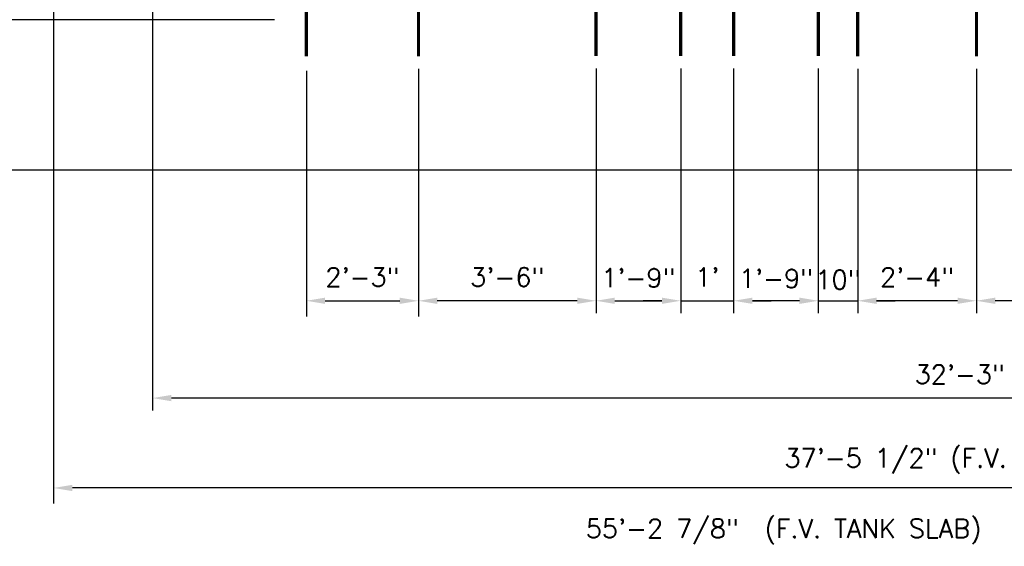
# Model space of a CAD drawing. Extents: x 1529 to 4201, y -422 to 622.
# Tile 348 of 460: x 3361 to 3597, y -284 to -158. Entities that reach past the tile are written whole.
import ezdxf

# ---------------------------------------------------------------- set-up
doc = ezdxf.new("R2010")
doc.units = 0
doc.header["$MEASUREMENT"] = 0
doc.header["$PDSIZE"] = 1
doc.linetypes.add('TANK-SLAB$0$DASHED', pattern=[0.75, 0.5, -0.25])
doc.layers.get('DEFPOINTS').update_dxf_attribs({"linetype": 'CONTINUOUS'})
for name, color, linetype in [('DIM', 3, 'CONTINUOUS'), ('REBAR', 4, 'TANK-SLAB$0$DASHED'), ('TANK-SLAB', 6, 'CONTINUOUS')]:
    doc.layers.add(name, color=color, linetype=linetype)
doc.styles.add('SIMPLEX', font='simplex')
doc.dimstyles.new('DIM48', dxfattribs={"dimscale": 48, "dimtxt": 0.09375, "dimasz": 0.09375, "dimexe": 0.0625, "dimexo": 0.0625, "dimgap": 0.0625, "dimtad": 1, "dimdec": 4, "dimzin": 3, "dimdsep": 46, "dimlunit": 4, "dimtxsty": 'SIMPLEX', "dimcen": 0, "dimclrd": 3, "dimclre": 3, "dimclrt": 3, "dimadec": 0, "dimazin": 0, "dimtfac": 1, "dimtdec": 4, "dimtofl": 0, "dimtmove": 2, "dimatfit": 3, "dimfxl": 1, "dimfrac": 2, "dimtolj": 1, "dimtzin": 3, "dimarcsym": 0})

# ---------------------------------------------------------------- blocks, each defined once
blk = doc.blocks.new('*D4')
at = {"layer": 'DEFPOINTS', "color": 0, "transparency": 16777216}
for p in [(3212.92, -194.32), (3875.82, -194.32), (3212.92, -287.32)]:
    blk.add_point(p, dxfattribs=at)
at = {"layer": 'DIM', "color": 3, "lineweight": -2, "transparency": 16777216}
for p, q in [((3212.92, -197.32), (3212.92, -290.32)), ((3875.82, -197.32), (3875.82, -290.32)), ((3871.32, -287.32), (3217.42, -287.32))]:
    blk.add_line(p, q, dxfattribs=at)
at = {"layer": 'DIM', "color": 3, "transparency": 16777216}
for points in [[(3217.42, -286.57), (3217.42, -288.07), (3212.92, -287.32)], [(3871.32, -286.57), (3871.32, -288.07), (3875.82, -287.32)]]:
    blk.add_solid(points, dxfattribs=at)
at = {"layer": 'DIM', "color": 3, "transparency": 16777216, "insert": (3544.37, -280.89), "char_height": 4.5, "attachment_point": 5, "style": 'SIMPLEX'}
blk.add_mtext('\\A1;55\'-2 7/8"  (F.V. TANK SLAB)', dxfattribs=at)
blk = doc.blocks.new('*D5')
at = {"layer": 'DEFPOINTS', "color": 0, "transparency": 16777216}
for p in [(3369.58, -270.44), (3369.58, -270.44), (3819.08, -270.44)]:
    blk.add_point(p, dxfattribs=at)
at = {"layer": 'DIM', "color": 3, "lineweight": -2, "transparency": 16777216}
blk.add_line((3814.58, -270.44), (3374.08, -270.44), dxfattribs=at)
at = {"layer": 'DIM', "color": 3, "transparency": 16777216}
for points in [[(3374.08, -269.69), (3374.08, -271.19), (3369.58, -270.44)], [(3814.58, -269.69), (3814.58, -271.19), (3819.08, -270.44)]]:
    blk.add_solid(points, dxfattribs=at)
at = {"layer": 'DIM', "color": 3, "transparency": 16777216, "insert": (3594.33, -264.01), "char_height": 4.5, "attachment_point": 5, "style": 'SIMPLEX'}
blk.add_mtext('\\A1;37\'-5 1/2" (F.V. TANK LENGTH)', dxfattribs=at)
blk = doc.blocks.new('*D76')
at = {"layer": 'DEFPOINTS', "color": 0, "transparency": 16777216}
for p in [(3430.11, -225.62), (3456.96, -225.62), (3456.96, -225.62)]:
    blk.add_point(p, dxfattribs=at)
at = {"layer": 'DIM', "color": 3, "lineweight": -2, "transparency": 16777216}
blk.add_line((3434.61, -225.62), (3452.46, -225.62), dxfattribs=at)
at = {"layer": 'DIM', "color": 3, "transparency": 16777216}
for points in [[(3434.61, -224.87), (3434.61, -226.37), (3430.11, -225.62)], [(3452.46, -224.87), (3452.46, -226.37), (3456.96, -225.62)]]:
    blk.add_solid(points, dxfattribs=at)
at = {"layer": 'DIM', "color": 3, "transparency": 16777216, "insert": (3443.54, -219.95), "char_height": 4.5, "attachment_point": 5, "style": 'SIMPLEX'}
blk.add_mtext('\\A1;2\'-3"', dxfattribs=at)
blk = doc.blocks.new('*D85')
at = {"layer": 'DEFPOINTS', "color": 0, "transparency": 16777216}
for p in [(3182.92, -158.32), (3425.52, -158.32), (3212.92, -194.32)]:
    blk.add_point(p, dxfattribs=at)
at = {"layer": 'DIM', "color": 3, "lineweight": -2, "transparency": 16777216}
for p, q in [((3422.52, -158.32), (3179.92, -158.32)), ((3182.92, -189.82), (3182.92, -162.82)), ((3209.92, -194.32), (3179.92, -194.32))]:
    blk.add_line(p, q, dxfattribs=at)
at = {"layer": 'DIM', "color": 3, "transparency": 16777216}
for points in [[(3182.17, -162.82), (3183.67, -162.82), (3182.92, -158.32)], [(3182.17, -189.82), (3183.67, -189.82), (3182.92, -194.32)]]:
    blk.add_solid(points, dxfattribs=at)
at = {"layer": 'DIM', "color": 3, "transparency": 16777216, "insert": (3177.24, -176.32), "char_height": 4.5, "attachment_point": 5, "rotation": 90, "style": 'SIMPLEX'}
blk.add_mtext('\\A1;3\'-0"', dxfattribs=at)
blk = doc.blocks.new('*D93')
at = {"layer": 'DEFPOINTS', "color": 0, "transparency": 16777216}
for p in [(3456.96, -167.08), (3499.46, -167.08), (3456.96, -225.62)]:
    blk.add_point(p, dxfattribs=at)
at = {"layer": 'DIM', "color": 3, "lineweight": -2, "transparency": 16777216}
for p, q in [((3456.96, -170.08), (3456.96, -228.62)), ((3499.46, -170.08), (3499.46, -228.62)), ((3494.96, -225.62), (3461.46, -225.62))]:
    blk.add_line(p, q, dxfattribs=at)
at = {"layer": 'DIM', "color": 3, "transparency": 16777216}
for points in [[(3461.46, -224.87), (3461.46, -226.37), (3456.96, -225.62)], [(3494.96, -224.87), (3494.96, -226.37), (3499.46, -225.62)]]:
    blk.add_solid(points, dxfattribs=at)
at = {"layer": 'DIM', "color": 3, "transparency": 16777216, "insert": (3478.21, -219.95), "char_height": 4.5, "attachment_point": 5, "style": 'SIMPLEX'}
blk.add_mtext('\\A1;3\'-6"', dxfattribs=at)
blk = doc.blocks.new('*D94')
at = {"layer": 'DEFPOINTS', "color": 0, "transparency": 16777216}
for p in [(3499.46, -167), (3519.73, -167), (3519.73, -225.62)]:
    blk.add_point(p, dxfattribs=at)
at = {"layer": 'DIM', "color": 3, "lineweight": -2, "transparency": 16777216}
for p, q in [((3499.46, -170), (3499.46, -228.62)), ((3519.73, -170), (3519.73, -228.62)), ((3503.96, -225.62), (3515.23, -225.62))]:
    blk.add_line(p, q, dxfattribs=at)
at = {"layer": 'DIM', "color": 3, "transparency": 16777216}
for points in [[(3503.96, -224.87), (3503.96, -226.37), (3499.46, -225.62)], [(3515.23, -224.87), (3515.23, -226.37), (3519.73, -225.62)]]:
    blk.add_solid(points, dxfattribs=at)
at = {"layer": 'DIM', "color": 3, "transparency": 16777216, "insert": (3509.59, -220.14), "char_height": 4.5, "attachment_point": 5, "style": 'SIMPLEX'}
blk.add_mtext('\\A1;1\'-9"', dxfattribs=at)
blk = doc.blocks.new('*D95')
at = {"layer": 'DEFPOINTS', "color": 0, "transparency": 16777216}
for p in [(3519.73, -167), (3532.41, -167), (3532.41, -225.62)]:
    blk.add_point(p, dxfattribs=at)
at = {"layer": 'DIM', "color": 3, "lineweight": -2, "transparency": 16777216}
for p, q in [((3519.73, -170), (3519.73, -228.62)), ((3532.41, -170), (3532.41, -228.62)), ((3515.23, -225.62), (3510.73, -225.62)), ((3536.91, -225.62), (3541.41, -225.62))]:
    blk.add_line(p, q, dxfattribs=at)
at = {"layer": 'DIM', "color": 3, "transparency": 16777216}
for points in [[(3515.23, -224.87), (3515.23, -226.37), (3519.73, -225.62)], [(3536.91, -224.87), (3536.91, -226.37), (3532.41, -225.62)]]:
    blk.add_solid(points, dxfattribs=at)
at = {"layer": 'DIM', "color": 3, "transparency": 16777216, "insert": (3526.07, -219.95), "char_height": 4.5, "attachment_point": 5, "style": 'SIMPLEX'}
blk.add_mtext("\\A1;1'", dxfattribs=at)
blk = doc.blocks.new('*D96')
at = {"layer": 'DEFPOINTS', "color": 0, "transparency": 16777216}
for p in [(3532.41, -167), (3552.68, -167), (3532.41, -225.62)]:
    blk.add_point(p, dxfattribs=at)
at = {"layer": 'DIM', "color": 3, "lineweight": -2, "transparency": 16777216}
for p, q in [((3532.41, -170), (3532.41, -228.62)), ((3552.68, -170), (3552.68, -228.62)), ((3548.18, -225.62), (3536.91, -225.62))]:
    blk.add_line(p, q, dxfattribs=at)
at = {"layer": 'DIM', "color": 3, "transparency": 16777216}
for points in [[(3536.91, -224.87), (3536.91, -226.37), (3532.41, -225.62)], [(3548.18, -224.87), (3548.18, -226.37), (3552.68, -225.62)]]:
    blk.add_solid(points, dxfattribs=at)
at = {"layer": 'DIM', "color": 3, "transparency": 16777216, "insert": (3542.54, -220.31), "char_height": 4.5, "attachment_point": 5, "style": 'SIMPLEX'}
blk.add_mtext('\\A1;1\'-9"', dxfattribs=at)
blk = doc.blocks.new('*D97')
at = {"layer": 'DEFPOINTS', "color": 0, "transparency": 16777216}
for p in [(3552.68, -167.07), (3562.12, -167.07), (3552.68, -225.62)]:
    blk.add_point(p, dxfattribs=at)
at = {"layer": 'DIM', "color": 3, "lineweight": -2, "transparency": 16777216}
for p, q in [((3552.68, -170.07), (3552.68, -228.62)), ((3562.12, -170.07), (3562.12, -228.62)), ((3548.18, -225.62), (3543.68, -225.62)), ((3566.62, -225.62), (3571.12, -225.62))]:
    blk.add_line(p, q, dxfattribs=at)
at = {"layer": 'DIM', "color": 3, "transparency": 16777216}
for points in [[(3548.18, -224.87), (3548.18, -226.37), (3552.68, -225.62)], [(3566.62, -224.87), (3566.62, -226.37), (3562.12, -225.62)]]:
    blk.add_solid(points, dxfattribs=at)
at = {"layer": 'DIM', "color": 3, "transparency": 16777216, "insert": (3557.4, -220.55), "char_height": 4.5, "attachment_point": 5, "style": 'SIMPLEX'}
blk.add_mtext('\\A1;10"', dxfattribs=at)
blk = doc.blocks.new('*D98')
at = {"layer": 'DEFPOINTS', "color": 0, "transparency": 16777216}
for p in [(3562.12, -167.07), (3590.55, -167.07), (3562.12, -225.62)]:
    blk.add_point(p, dxfattribs=at)
at = {"layer": 'DIM', "color": 3, "lineweight": -2, "transparency": 16777216}
for p, q in [((3562.12, -170.07), (3562.12, -228.62)), ((3590.55, -170.07), (3590.55, -228.62)), ((3586.05, -225.62), (3566.62, -225.62))]:
    blk.add_line(p, q, dxfattribs=at)
at = {"layer": 'DIM', "color": 3, "transparency": 16777216}
for points in [[(3566.62, -224.87), (3566.62, -226.37), (3562.12, -225.62)], [(3586.05, -224.87), (3586.05, -226.37), (3590.55, -225.62)]]:
    blk.add_solid(points, dxfattribs=at)
at = {"layer": 'DIM', "color": 3, "transparency": 16777216, "insert": (3576.33, -219.95), "char_height": 4.5, "attachment_point": 5, "style": 'SIMPLEX'}
blk.add_mtext('\\A1;2\'-4"', dxfattribs=at)
blk = doc.blocks.new('*D99')
at = {"layer": 'DEFPOINTS', "color": 0, "transparency": 16777216}
for p in [(3590.55, -167.07), (3636.58, -167.07), (3590.55, -225.62)]:
    blk.add_point(p, dxfattribs=at)
at = {"layer": 'DIM', "color": 3, "lineweight": -2, "transparency": 16777216}
for p, q in [((3590.55, -170.07), (3590.55, -228.62)), ((3636.58, -170.07), (3636.58, -228.62)), ((3632.08, -225.62), (3595.05, -225.62))]:
    blk.add_line(p, q, dxfattribs=at)
at = {"layer": 'DIM', "color": 3, "transparency": 16777216}
for points in [[(3595.05, -224.87), (3595.05, -226.37), (3590.55, -225.62)], [(3632.08, -224.87), (3632.08, -226.37), (3636.58, -225.62)]]:
    blk.add_solid(points, dxfattribs=at)
at = {"layer": 'DIM', "color": 3, "transparency": 16777216, "insert": (3613.57, -219.95), "char_height": 4.5, "attachment_point": 5, "style": 'SIMPLEX'}
blk.add_mtext('\\A1;3\'-10"', dxfattribs=at)
blk = doc.blocks.new('*D105')
at = {"layer": 'DEFPOINTS', "color": 0, "transparency": 16777216}
for p in [(3393.28, -133.35), (3779.83, -133.32), (3393.28, -248.92)]:
    blk.add_point(p, dxfattribs=at)
at = {"layer": 'DIM', "color": 3, "lineweight": -2, "transparency": 16777216}
for p, q in [((3393.28, -136.35), (3393.28, -251.92)), ((3779.83, -136.32), (3779.83, -251.92)), ((3775.33, -248.92), (3397.78, -248.92))]:
    blk.add_line(p, q, dxfattribs=at)
at = {"layer": 'DIM', "color": 3, "transparency": 16777216}
for points in [[(3397.78, -248.17), (3397.78, -249.67), (3393.28, -248.92)], [(3775.33, -248.17), (3775.33, -249.67), (3779.83, -248.92)]]:
    blk.add_solid(points, dxfattribs=at)
at = {"layer": 'DIM', "color": 3, "transparency": 16777216, "insert": (3586.55, -243.24), "char_height": 4.5, "attachment_point": 5, "style": 'SIMPLEX'}
blk.add_mtext('\\A1;32\'-3"', dxfattribs=at)

msp = doc.modelspace()

# ---------------------------------------------------------------- linework, layer by layer
at = {"layer": 'DIM'}
for p, q in [((3369.58058, -123.65355), (3369.58058, -274.19093)), ((3430.10794, -170.57074), (3430.10794, -229.37441)), ((3456.96326, -170.57074), (3456.96326, -229.37441)), ((3519.73177, -225.62441), (3532.40654, -225.62441)), ((3552.68291, -225.62441), (3562.11666, -225.62441))]:
    msp.add_line(p, q, dxfattribs=at)
at = {"layer": 'REBAR', "const_width": 0.75}
for points in [[(3430.10763, -23.05809), (3430.10349, -167.06764)], [(3456.96741, -23.05974), (3456.96326, -167.06929)], [(3499.45126, -22.99097), (3499.4554, -167.00052)], [(3519.73591, -22.99191), (3519.73177, -167.00146)], [(3532.4024, -22.99097), (3532.40654, -167.00052)], [(3552.68705, -22.99191), (3552.68291, -167.00146)], [(3562.12081, -23.05809), (3562.11666, -167.06764)], [(3590.55672, -23.05974), (3590.55257, -167.06929)]]:
    msp.add_lwpolyline(points, dxfattribs=at)
at = {"layer": 'TANK-SLAB'}
msp.add_lwpolyline([(3212.91667, -194.31593), (3212.91667, 165.68407), (3875.8174, 165.68407), (3875.8174, -194.31593)], close=True, dxfattribs=at)

# ---------------------------------------------------------------- dimensions: what is measured, and where the dimension line sits
at = {"layer": 'DIM'}
for base, p1, p2, text, picture, middle in [((3393.27503, -248.91922), (3779.83058, -133.3167), (3393.27503, -133.35096), '32\'-3"', '*D105', (3586.5528, -243.24065)), ((3456.96326, -225.62441), (3499.45541, -167.07886), (3456.96326, -167.07886), '3\'-6"', '*D93', (3478.20933, -219.94584)), ((3532.40654, -225.62441), (3519.73177, -167.00146), (3532.40654, -167.00109), "1'", '*D95', (3526.06916, -219.94584)), ((3562.11666, -225.62441), (3590.55257, -167.06929), (3562.11666, -167.06847), '2\'-4"', '*D98', (3576.33462, -219.94584)), ((3212.91667, -287.31593), (3875.8174, -194.31593), (3212.91667, -194.31593), '55\'-2 7/8"  (F.V. TANK SLAB)', '*D4', (3544.36704, -280.88736)), ((3456.96326, -225.62441), (3430.10794, -225.62441), (3456.96326, -225.62441), '2\'-3"', '*D76', (3443.5356, -219.94584)), ((3369.58058, -270.44093), (3819.08058, -270.44093), (3369.58058, -270.44093), '<> (F.V. TANK LENGTH)', '*D5', (3594.33058, -264.01236))]:
    dim = msp.add_linear_dim(base=base, p1=p1, p2=p2, angle=180, text=text, dimstyle='DIM48', dxfattribs=at)
    dim.commit()
    dim.dimension.update_dxf_attribs({"geometry": picture, "text_midpoint": middle})
for base, p1, p2, angle, picture, middle in [((3182.91667, -158.31747), (3212.91667, -194.31747), (3425.51763, -158.31747), 90, '*D85', (3177.2381, -176.31747)), ((3590.552573, -225.624412), (3636.577616, -167.07061), (3590.552573, -167.069285), 180, '*D99', (3613.565094, -219.945841))]:
    dim = msp.add_linear_dim(base=base, p1=p1, p2=p2, angle=angle, dimstyle='DIM48', dxfattribs=at)
    dim.commit()
    dim.dimension.update_dxf_attribs({"geometry": picture, "text_midpoint": middle})
for base, p1, p2, text, picture, middle in [((3519.73177, -225.62441), (3499.4554, -167.00052), (3519.73177, -167.0011), '1\'-9"', '*D94', (3509.59359, -220.13731)), ((3532.40654, -225.62441), (3552.68291, -167.00146), (3532.40654, -167.00052), '1\'-9"', '*D96', (3542.54472, -220.31232)), ((3552.68291, -225.62441), (3562.11666, -167.06764), (3552.68291, -167.06736), '10"', '*D97', (3557.39978, -220.55155))]:
    dim = msp.add_linear_dim(base=base, p1=p1, p2=p2, angle=180, text=text, dimstyle='DIM48', dxfattribs=at)
    dim.commit()
    dim.dimension.update_dxf_attribs({"geometry": picture, "text_midpoint": middle, "dimtype": 160})

doc.saveas('drawing.dxf')
